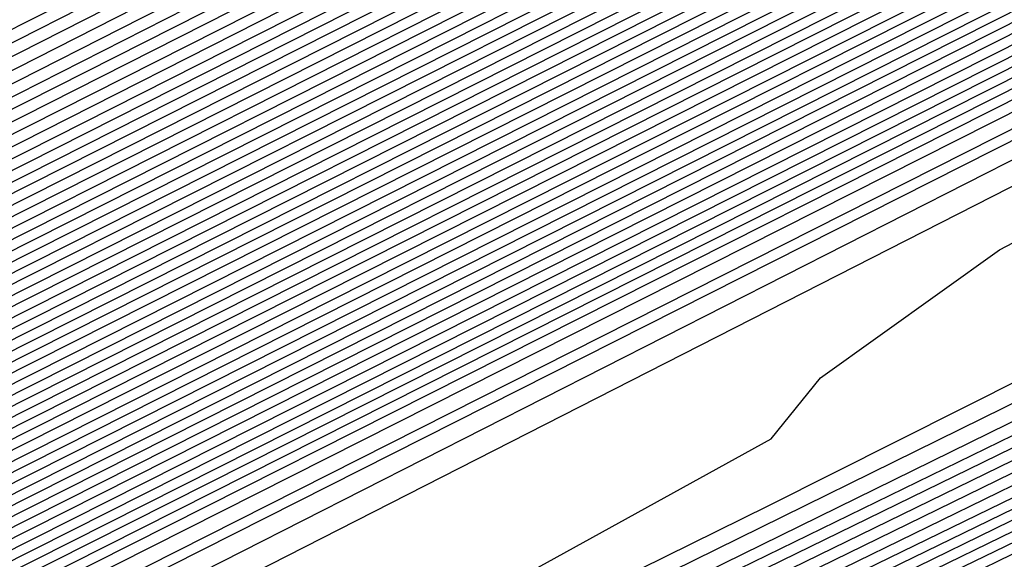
# Model space of a CAD drawing. Extents: x 3249832 to 3255657, y 13789405 to 13793316.
# Tile 476 of 656: x 3254732.305 to 3254733.742, y 13790596.517 to 13790597.305. Entities that reach past the tile are written whole.
import ezdxf

# ---------------------------------------------------------------- set-up
doc = ezdxf.new("R2010")
doc.units = 0
doc.header["$LTSCALE"] = 100
doc.header["$MEASUREMENT"] = 0
for name, color, linetype in [('GRATIO_CON', 10, 'CONTINUOUS'), ('GRATIO_ICON', 7, 'CONTINUOUS'), ('TARGETS_EAST', 7, 'CONTINUOUS')]:
    doc.layers.add(name, color=color, linetype=linetype)

# ---------------------------------------------------------------- blocks, each defined once
blk = doc.blocks.new('Gratio_032316_contours')
at = {"layer": 'GRATIO_CON', "color": 1, "linetype": 'Continuous', "flags": 128}
for points in [[(3254653.0492, 13790557.1319), (3254668.7606, 13790564.7552), (3254687.2116, 13790573.774), (3254702.8843, 13790581.4577), (3254711.6412, 13790585.7564), (3254714.8676, 13790587.3433), (3254715.3293, 13790587.5721), (3254715.7426, 13790587.7716), (3254718.6254, 13790589.1697), (3254726.4458, 13790592.9695), (3254740.435, 13790599.7753), (3254756.8752, 13790607.7971), (3254770.8115, 13790614.6465), (3254778.5294, 13790618.5309)], [(3254646.2517, 13790553.9528), (3254654.8675, 13790558.0363), (3254670.1186, 13790565.4362), (3254688.0291, 13790574.1908), (3254703.2426, 13790581.6494), (3254711.743, 13790585.8222), (3254714.8749, 13790587.3627), (3254715.3231, 13790587.5848), (3254715.7151, 13790587.774), (3254718.4486, 13790589.0998), (3254725.8643, 13790592.703), (3254739.1294, 13790599.1565), (3254754.7186, 13790606.7631), (3254767.9336, 13790613.258), (3254775.252, 13790616.9413)], [(3254648.3232, 13790554.9771), (3254656.6859, 13790558.9407), (3254671.4766, 13790566.1173), (3254688.8465, 13790574.6076), (3254703.6008, 13790581.8411), (3254711.8447, 13790585.888), (3254714.8821, 13790587.382), (3254715.3169, 13790587.5976), (3254715.6875, 13790587.7765), (3254718.2718, 13790589.03), (3254725.2827, 13790592.4364), (3254737.8237, 13790598.5377), (3254752.562, 13790605.7291), (3254765.0557, 13790611.8694), (3254771.9746, 13790615.3518)], [(3254652.466, 13790557.0257), (3254660.3226, 13790560.7496), (3254674.1927, 13790567.4794), (3254690.4813, 13790575.4413), (3254704.3173, 13790582.2246), (3254712.0482, 13790586.0196), (3254714.8967, 13790587.4207), (3254715.3044, 13790587.623), (3254715.6323, 13790587.7815), (3254717.9183, 13790588.8903), (3254724.1196, 13790591.9033), (3254735.2124, 13790597.3001), (3254748.2489, 13790603.6611), (3254759.2998, 13790609.0924), (3254765.4198, 13790612.1726), (3254767.5973, 13790613.3706), (3254767.8046, 13790613.628), (3254767.8447, 13790613.807), (3254768.8446, 13790614.4523), (3254771.7623, 13790616.0293)], [(3254651.241, 13790556.5836), (3254654.5375, 13790558.0501), (3254662.141, 13790561.654), (3254675.5507, 13790568.1605), (3254691.2988, 13790575.8581), (3254704.6756, 13790582.4163), (3254712.1499, 13790586.0854), (3254714.904, 13790587.4401), (3254715.2982, 13790587.6357), (3254715.6047, 13790587.7839), (3254717.7415, 13790588.8204), (3254723.538, 13790591.6368), (3254733.9068, 13790596.6813), (3254746.0923, 13790602.627), (3254756.4219, 13790607.7038), (3254762.1424, 13790610.583), (3254764.1778, 13790611.7028), (3254764.3715, 13790611.9434), (3254764.4337, 13790612.1232), (3254765.5415, 13790612.8137), (3254768.7386, 13790614.5249), (3254774.566, 13790617.5186)], [(3254651.548, 13790556.8702), (3254653.3699, 13790557.6315), (3254656.6089, 13790559.0744), (3254663.9594, 13790562.5584), (3254676.9087, 13790568.8416), (3254692.1162, 13790576.2749), (3254705.0338, 13790582.608), (3254712.2517, 13790586.1512), (3254714.9112, 13790587.4594), (3254715.292, 13790587.6484), (3254715.5771, 13790587.7864), (3254717.5647, 13790588.7505), (3254722.9564, 13790591.3703), (3254732.6011, 13790596.0625), (3254743.9357, 13790601.593), (3254753.544, 13790606.3153), (3254758.865, 13790608.9934), (3254760.7582, 13790610.035), (3254760.9385, 13790610.2589), (3254761.0228, 13790610.4394), (3254762.2384, 13790611.1751), (3254765.7149, 13790613.0205), (3254772.0375, 13790616.2604)], [(3254678.2668, 13790569.5227), (3254692.9336, 13790576.6918), (3254705.3921, 13790582.7997), (3254712.3534, 13790586.217), (3254714.9185, 13790587.4788), (3254715.2858, 13790587.6612), (3254715.5496, 13790587.7889), (3254717.3879, 13790588.6807), (3254722.3749, 13790591.1037), (3254731.2955, 13790595.4436), (3254741.7791, 13790600.559), (3254750.666, 13790604.9267), (3254755.5876, 13790607.4038), (3254757.3387, 13790608.3672), (3254757.5054, 13790608.5743), (3254757.6118, 13790608.7556), (3254758.9353, 13790609.5366), (3254762.6912, 13790611.5161), (3254769.509, 13790615.0021), (3254777.6739, 13790619.1394)], [(3254680.9828, 13790570.8848), (3254694.5684, 13790577.5253), (3254706.1082, 13790583.1826), (3254712.556, 13790586.3474), (3254714.9315, 13790587.5159), (3254715.271, 13790587.6858), (3254715.2714, 13790587.6881), (3254715.2722, 13790587.6892), (3254715.2732, 13790587.689), (3254715.4944, 13790587.7945), (3254717.0344, 13790588.541), (3254721.2117, 13790590.5707), (3254728.6842, 13790594.206), (3254737.4659, 13790598.491), (3254744.9102, 13790602.1497), (3254749.0328, 13790604.2246), (3254750.4996, 13790605.0316), (3254750.6393, 13790605.2051), (3254750.7899, 13790605.388), (3254752.329, 13790606.2594), (3254756.6438, 13790608.5072), (3254764.4521, 13790612.4857), (3254773.7947, 13790617.2146)], [(3254682.3408, 13790571.5658), (3254695.3858, 13790577.9421), (3254706.4664, 13790583.3743), (3254712.6576, 13790586.4132), (3254714.9386, 13790587.5352), (3254715.2646, 13790587.6983), (3254715.2651, 13790587.7006), (3254715.2659, 13790587.7017), (3254715.267, 13790587.7016), (3254715.4668, 13790587.797), (3254716.8576, 13790588.4711), (3254720.6302, 13790590.3041), (3254727.3786, 13790593.5872), (3254735.3094, 13790597.457), (3254742.0323, 13790600.7611), (3254745.7554, 13790602.635), (3254747.0801, 13790603.3639), (3254747.2062, 13790603.5205), (3254747.379, 13790603.7042), (3254749.0259, 13790604.6209), (3254753.6201, 13790607.0028), (3254761.9237, 13790611.2275), (3254771.8551, 13790616.2521)], [(3254683.6989, 13790572.2469), (3254696.2032, 13790578.3589), (3254706.8246, 13790583.566), (3254712.7593, 13790586.4789), (3254714.9457, 13790587.5545), (3254715.2583, 13790587.7108), (3254715.2588, 13790587.7131), (3254715.2597, 13790587.7142), (3254715.2608, 13790587.7142), (3254715.4392, 13790587.7994), (3254716.6808, 13790588.4013), (3254720.0486, 13790590.0376), (3254726.0729, 13790592.9684), (3254733.1528, 13790596.423), (3254739.1543, 13790599.3726), (3254742.478, 13790601.0454), (3254743.6606, 13790601.6961), (3254743.7731, 13790601.8359), (3254743.968, 13790602.0204), (3254745.7228, 13790602.9823), (3254750.5964, 13790605.4984), (3254759.3952, 13790609.9692), (3254769.9155, 13790615.2897), (3254779.2011, 13790619.9784)], [(3254685.0569, 13790572.928), (3254697.0206, 13790578.7757), (3254707.1829, 13790583.7577), (3254712.8609, 13790586.5447), (3254714.9528, 13790587.5738), (3254715.2519, 13790587.7234), (3254715.2526, 13790587.7256), (3254715.2535, 13790587.7267), (3254715.2546, 13790587.7269), (3254715.4116, 13790587.8019), (3254716.504, 13790588.3314), (3254719.4671, 13790589.7711), (3254724.7673, 13790592.3496), (3254730.9962, 13790595.389), (3254736.2764, 13790597.9841), (3254739.2006, 13790599.4558), (3254740.241, 13790600.0283), (3254740.3401, 13790600.1513), (3254740.5571, 13790600.3366), (3254742.4197, 13790601.3437), (3254747.5727, 13790603.994), (3254756.8668, 13790608.711), (3254767.9759, 13790614.3273), (3254777.7802, 13790619.2776)], [(3254687.7729, 13790574.2901), (3254698.6554, 13790579.6094), (3254707.8993, 13790584.1411), (3254713.0642, 13790586.6762), (3254714.9671, 13790587.6123), (3254715.2393, 13790587.7484), (3254715.24, 13790587.7505), (3254715.241, 13790587.7518), (3254715.2422, 13790587.7521), (3254715.3565, 13790587.8068), (3254716.1504, 13790588.1917), (3254718.3039, 13790589.238), (3254722.156, 13790591.112), (3254726.683, 13790593.3209), (3254730.5206, 13790595.207), (3254732.6458, 13790596.2766), (3254733.4019, 13790596.6927), (3254733.4739, 13790596.7821), (3254733.7351, 13790596.969), (3254735.8135, 13790598.0666), (3254741.5253, 13790600.9852), (3254751.8099, 13790606.1945), (3254764.0967, 13790612.4024), (3254774.9383, 13790617.8759)], [(3254689.131, 13790574.9712), (3254699.4729, 13790580.0262), (3254708.2575, 13790584.3328), (3254713.1658, 13790586.742), (3254714.9742, 13790587.6316), (3254715.2329, 13790587.761), (3254715.2337, 13790587.763), (3254715.2348, 13790587.7643), (3254715.2359, 13790587.7648), (3254715.3289, 13790587.8092), (3254715.9737, 13790588.1218), (3254717.7224, 13790588.9714), (3254720.8504, 13790590.4932), (3254724.5264, 13790592.2869), (3254727.6426, 13790593.8185), (3254729.3684, 13790594.687), (3254729.9824, 13790595.0249), (3254730.0409, 13790595.0975), (3254730.3242, 13790595.2852), (3254732.5104, 13790596.428), (3254738.5016, 13790599.4807), (3254749.2814, 13790604.9363), (3254762.1571, 13790611.44), (3254773.5174, 13790617.1751)], [(3254690.489, 13790575.6522), (3254700.2903, 13790580.443), (3254708.6157, 13790584.5245), (3254713.2674, 13790586.8077), (3254714.9813, 13790587.6509), (3254715.2266, 13790587.7735), (3254715.2275, 13790587.7755), (3254715.2286, 13790587.7768), (3254715.2297, 13790587.7774), (3254715.3013, 13790587.8117), (3254715.7969, 13790588.0519), (3254717.1408, 13790588.7049), (3254719.5447, 13790589.8744), (3254722.3699, 13790591.2529), (3254724.7647, 13790592.4299), (3254726.091, 13790593.0974), (3254726.5629, 13790593.3571), (3254726.6078, 13790593.4129), (3254726.9132, 13790593.6014), (3254729.2072, 13790594.7894), (3254735.4779, 13790597.9763), (3254746.753, 13790603.6781), (3254760.2175, 13790610.4776), (3254772.0965, 13790616.4743)], [(3254691.847, 13790576.3333), (3254701.1077, 13790580.8598), (3254708.9739, 13790584.7162), (3254713.3691, 13790586.8735), (3254714.9885, 13790587.6701), (3254715.2202, 13790587.7861), (3254715.2212, 13790587.788), (3254715.2224, 13790587.7893), (3254715.2235, 13790587.79), (3254715.2737, 13790587.8141), (3254715.6201, 13790587.9821), (3254716.5592, 13790588.4384), (3254718.2391, 13790589.2556), (3254720.2133, 13790590.2189), (3254721.8868, 13790591.0414), (3254722.8136, 13790591.5079), (3254723.1433, 13790591.6893), (3254723.1747, 13790591.7283), (3254723.5023, 13790591.9176), (3254725.9041, 13790593.1509), (3254732.4543, 13790596.4719), (3254744.2245, 13790602.4199), (3254758.2779, 13790609.5152)], [(3254687.5981, 13790574.316), (3254694.5631, 13790577.6954), (3254702.7425, 13790581.6935), (3254709.6903, 13790585.0996), (3254713.5723, 13790587.005), (3254715.0027, 13790587.7087), (3254715.2076, 13790587.8111), (3254715.2155, 13790587.8162), (3254715.2646, 13790587.8408), (3254715.3952, 13790587.9046), (3254715.6275, 13790588.0179), (3254715.8997, 13790588.1512), (3254716.1297, 13790588.2654), (3254716.6303, 13790588.5199), (3254719.2939, 13790589.8681), (3254726.4082, 13790593.462), (3254739.168, 13790599.9031), (3254754.3988, 13790607.5903), (3254767.8337, 13790614.3719), (3254776.2164, 13790618.6078)], [(3254651.0069, 13790556.9616), (3254655.5123, 13790559.1072), (3254661.3217, 13790561.894), (3254668.1197, 13790565.1602), (3254674.8023, 13790568.3631), (3254680.0684, 13790570.8643), (3254683.1747, 13790572.3015), (3254685.6089, 13790573.4148), (3254689.4165, 13790575.2204), (3254695.9211, 13790578.3765), (3254703.5599, 13790582.1103), (3254710.0485, 13790585.2913), (3254713.674, 13790587.0708), (3254715.0098, 13790587.728), (3254715.2012, 13790587.8237), (3254715.5767, 13790588.0145), (3254718.1988, 13790589.3384), (3254725.3135, 13790592.9288), (3254738.0825, 13790599.3724), (3254753.3307, 13790607.0675), (3254766.7985, 13790613.8657), (3254775.2332, 13790618.1281)], [(3254651.9652, 13790557.4392), (3254656.6382, 13790559.6653), (3254662.6638, 13790562.5558), (3254669.7147, 13790565.9438), (3254676.6453, 13790569.2668), (3254682.1055, 13790571.8639), (3254685.3036, 13790573.3493), (3254687.6804, 13790574.4392), (3254691.2349, 13790576.1249), (3254697.2791, 13790579.0576), (3254704.3773, 13790582.5271), (3254710.4067, 13790585.483), (3254713.7756, 13790587.1366), (3254715.0169, 13790587.7472), (3254715.1948, 13790587.8363), (3254715.5637, 13790588.0238), (3254718.1399, 13790589.3246), (3254725.1298, 13790592.8522), (3254737.6771, 13790599.1838), (3254752.6727, 13790606.7516), (3254765.9448, 13790613.4511), (3254774.3039, 13790617.6754)], [(3254652.9236, 13790557.9168), (3254657.7641, 13790560.2233), (3254664.0059, 13790563.2177), (3254671.3097, 13790566.7274), (3254678.4883, 13790570.1706), (3254684.1427, 13790572.8635), (3254687.4325, 13790574.3972), (3254689.7518, 13790575.4635), (3254693.0532, 13790577.0293), (3254698.6371, 13790579.7386), (3254705.1948, 13790582.9439), (3254710.7649, 13790585.6747), (3254713.8772, 13790587.2023), (3254715.024, 13790587.7665), (3254715.1884, 13790587.8489), (3254715.5508, 13790588.0331), (3254718.0809, 13790589.3107), (3254724.9462, 13790592.7755), (3254737.2717, 13790598.9953), (3254752.0148, 13790606.4357), (3254765.0911, 13790613.0365), (3254773.3746, 13790617.2228)], [(3254651.3, 13790557.2133), (3254654.8403, 13790558.872), (3254660.0158, 13790561.3394), (3254666.6901, 13790564.5414), (3254674.4997, 13790568.2945), (3254682.1743, 13790571.9781), (3254688.2171, 13790574.8626), (3254691.6904, 13790576.4929), (3254693.8947, 13790577.5121), (3254696.69, 13790578.8381), (3254701.3532, 13790581.1008), (3254706.8296, 13790583.7776), (3254711.4814, 13790586.0581), (3254714.0805, 13790587.3339), (3254715.0382, 13790587.8051), (3254715.1756, 13790587.8741), (3254715.5248, 13790588.0517), (3254717.9631, 13790589.2831), (3254724.5788, 13790592.6221), (3254736.4608, 13790598.6182), (3254750.699, 13790605.8039), (3254763.3837, 13790612.2073), (3254771.5159, 13790616.3175)], [(3254652.1439, 13790557.6356), (3254655.7986, 13790559.3495), (3254661.1417, 13790561.8975), (3254668.0321, 13790565.2032), (3254676.0946, 13790569.078), (3254684.0173, 13790572.8819), (3254690.2542, 13790575.8622), (3254693.8193, 13790577.5407), (3254695.9661, 13790578.5364), (3254698.5083, 13790579.7426), (3254702.7112, 13790581.7819), (3254707.647, 13790584.1944), (3254711.8396, 13790586.2498), (3254714.1821, 13790587.3996), (3254715.0454, 13790587.8244), (3254715.1692, 13790587.8867), (3254715.5119, 13790588.061), (3254717.9042, 13790589.2693), (3254724.3952, 13790592.5454), (3254736.0554, 13790598.4297), (3254750.0411, 13790605.488), (3254762.53, 13790611.7927), (3254770.5866, 13790615.8649), (3254774.8217, 13790618.021)], [(3254692.2914, 13790576.8618), (3254695.9482, 13790578.5886), (3254698.0375, 13790579.5607), (3254700.3267, 13790580.647), (3254704.0693, 13790582.4629), (3254708.4644, 13790584.6112), (3254712.1978, 13790586.4415), (3254714.2838, 13790587.4654), (3254715.0525, 13790587.8436), (3254715.1628, 13790587.899), (3254715.1638, 13790587.9005), (3254715.1651, 13790587.902), (3254715.1662, 13790587.9033), (3254715.5018, 13790588.0733), (3254717.8471, 13790589.2573), (3254724.2124, 13790592.4695), (3254735.6502, 13790598.2414), (3254749.3832, 13790605.1722), (3254761.6763, 13790611.3781), (3254769.6572, 13790615.4123), (3254773.9041, 13790617.5743)], [(3254687.7034, 13790574.6894), (3254694.3286, 13790577.8614), (3254698.0771, 13790579.6365), (3254700.109, 13790580.5851), (3254702.1451, 13790581.5514), (3254705.4273, 13790583.144), (3254709.2818, 13790585.0281), (3254712.556, 13790586.6332), (3254714.3854, 13790587.5311), (3254715.0596, 13790587.8629), (3254715.1564, 13790587.9115), (3254715.1574, 13790587.913), (3254715.1587, 13790587.9145), (3254715.1597, 13790587.9158), (3254715.4888, 13790588.0826), (3254717.7882, 13790589.2435), (3254724.0287, 13790592.3929), (3254735.2448, 13790598.0529), (3254748.7253, 13790604.8563), (3254760.8226, 13790610.9635), (3254768.7279, 13790614.9597), (3254772.9866, 13790617.1276)], [(3254691.3894, 13790576.4969), (3254698.4029, 13790579.8606), (3254702.3349, 13790581.7322), (3254704.2518, 13790582.6337), (3254705.7818, 13790583.3603), (3254708.1433, 13790584.5061), (3254710.9167, 13790585.8617), (3254713.2724, 13790587.0166), (3254714.5887, 13790587.6627), (3254715.0738, 13790587.9014), (3254715.1436, 13790587.9366), (3254715.1446, 13790587.938), (3254715.1458, 13790587.9395), (3254715.1469, 13790587.941), (3254715.4628, 13790588.1013), (3254717.6703, 13790589.2159), (3254723.6614, 13790592.2395), (3254734.4339, 13790597.6758), (3254747.4094, 13790604.2245), (3254759.1152, 13790610.1344), (3254766.8692, 13790614.0544), (3254771.1515, 13790616.2343)], [(3254684.0695, 13790572.9958), (3254693.2324, 13790577.4007), (3254700.4401, 13790580.8601), (3254704.4638, 13790582.78), (3254706.3233, 13790583.658), (3254707.6001, 13790584.2647), (3254709.5014, 13790585.1872), (3254711.7343, 13790586.2788), (3254713.6314, 13790587.2092), (3254714.6921, 13790587.7304), (3254715.0837, 13790587.9238), (3254715.1405, 13790587.9531), (3254715.4499, 13790588.1105), (3254717.6114, 13790589.2021), (3254723.4777, 13790592.1629), (3254734.0285, 13790597.4873), (3254746.7515, 13790603.9086), (3254758.2615, 13790609.7198), (3254765.9399, 13790613.6018), (3254770.2339, 13790615.7876), (3254772.3576, 13790616.8983)], [(3254685.6645, 13790573.7793), (3254695.0754, 13790578.3044), (3254702.4773, 13790581.8597), (3254706.5928, 13790583.8279), (3254708.3947, 13790584.6823), (3254709.4185, 13790585.1691), (3254710.8594, 13790585.8683), (3254712.5517, 13790586.6956), (3254713.9896, 13790587.4009), (3254714.7937, 13790587.7962), (3254715.0908, 13790587.9432), (3254715.1341, 13790587.9658), (3254715.4369, 13790588.1198), (3254717.5524, 13790589.1883), (3254723.294, 13790592.0862), (3254733.6231, 13790597.2988), (3254746.0936, 13790603.5927), (3254757.4078, 13790609.3052), (3254765.0105, 13790613.1491), (3254769.3164, 13790615.3409), (3254771.4825, 13790616.4728)], [(3254687.2595, 13790574.5629), (3254696.9184, 13790579.2082), (3254704.5144, 13790582.8593), (3254708.7217, 13790584.8757), (3254710.4661, 13790585.7067), (3254711.2369, 13790586.0736), (3254712.2174, 13790586.5494), (3254713.3691, 13790587.1124), (3254714.3478, 13790587.5926), (3254714.8953, 13790587.862), (3254715.0978, 13790587.9625), (3254715.1276, 13790587.9785), (3254715.4239, 13790588.1292), (3254717.4935, 13790589.1745), (3254723.1104, 13790592.0095), (3254733.2176, 13790597.1102), (3254745.4357, 13790603.2768), (3254756.5541, 13790608.8906), (3254764.0812, 13790612.6965), (3254768.3988, 13790614.8943), (3254770.6075, 13790616.0472), (3254771.7108, 13790616.6657)], [(3254690.4495, 13790576.13), (3254700.6044, 13790581.0157), (3254708.5888, 13790584.8585), (3254712.9795, 13790586.9715), (3254714.609, 13790587.7553), (3254714.8736, 13790587.8824), (3254714.9335, 13790587.9115), (3254715.004, 13790587.9462), (3254715.0642, 13790587.9761), (3254715.0986, 13790587.9937), (3254715.112, 13790588.0013), (3254715.1148, 13790588.0038), (3254715.3979, 13790588.1479), (3254717.3756, 13790589.147), (3254722.743, 13790591.8562), (3254732.4068, 13790596.7332), (3254744.1198, 13790602.645), (3254754.8468, 13790608.0614), (3254762.2225, 13790611.7913), (3254766.5637, 13790614.0009), (3254768.8573, 13790615.1961), (3254770.0169, 13790615.8415), (3254770.6619, 13790616.237), (3254771.3382, 13790616.6417)], [(3254691.3246, 13790576.5671), (3254701.2561, 13790581.3455), (3254709.0349, 13790585.09), (3254713.3077, 13790587.1475), (3254714.8826, 13790587.9066), (3254715.1084, 13790588.0164), (3254715.3849, 13790588.1572), (3254717.3167, 13790589.1332), (3254722.5594, 13790591.7795), (3254732.0013, 13790596.5446), (3254743.4619, 13790602.3291), (3254753.9931, 13790607.6468), (3254761.2932, 13790611.3386), (3254765.6461, 13790613.5543), (3254767.9823, 13790614.7706), (3254769.17, 13790615.4294), (3254769.8305, 13790615.8319), (3254770.5233, 13790616.2441), (3254771.6468, 13790616.8582)], [(3254692.0922, 13790576.9523), (3254701.7295, 13790581.5891), (3254709.2424, 13790585.2057), (3254713.3647, 13790587.1907), (3254714.8842, 13790587.9231), (3254715.102, 13790588.0291), (3254715.3719, 13790588.1666), (3254717.2577, 13790589.1194), (3254722.3757, 13790591.7029), (3254731.5959, 13790596.3561), (3254742.804, 13790602.0133), (3254753.1394, 13790607.2322), (3254760.3638, 13790610.886), (3254764.7286, 13790613.1076), (3254767.1072, 13790614.345), (3254768.3231, 13790615.0173), (3254768.9992, 13790615.4268), (3254769.7083, 13790615.8466), (3254770.8588, 13790616.474), (3254772.2008, 13790617.2017)], [(3254683.086, 13790572.6396), (3254692.8597, 13790577.3375), (3254702.2029, 13790581.8327), (3254709.4499, 13790585.3213), (3254713.4218, 13790587.234), (3254714.8858, 13790587.9396), (3254715.0956, 13790588.0417), (3254715.359, 13790588.1759), (3254717.1988, 13790589.1056), (3254722.192, 13790591.6262), (3254731.1905, 13790596.1676), (3254742.1461, 13790601.6974), (3254752.2857, 13790606.8176), (3254759.4345, 13790610.4334), (3254763.811, 13790612.6609), (3254766.2321, 13790613.9195), (3254767.4761, 13790614.6052), (3254768.1678, 13790615.0216), (3254768.8934, 13790615.4491), (3254770.0708, 13790616.0899), (3254771.4446, 13790616.8335)], [(3254685.0376, 13790573.6106), (3254694.3948, 13790578.1075), (3254703.1496, 13790582.3192), (3254709.8648, 13790585.5517), (3254713.5359, 13790587.3196), (3254714.8889, 13790587.9721), (3254715.0828, 13790588.0668), (3254715.333, 13790588.1946), (3254717.0809, 13790589.0781), (3254721.8247, 13790591.4729), (3254730.3796, 13790595.7905), (3254740.8302, 13790601.0656), (3254750.5783, 13790605.9885), (3254757.5758, 13790609.5281), (3254761.9759, 13790611.7676), (3254764.482, 13790613.0684), (3254765.7823, 13790613.781), (3254766.5051, 13790614.2114), (3254767.2635, 13790614.6541), (3254768.4947, 13790615.3216), (3254769.9322, 13790616.0971), (3254771.1334, 13790616.7816)], [(3254686.0134, 13790574.0961), (3254695.1623, 13790578.4926), (3254703.623, 13790582.5627), (3254710.0723, 13790585.6672), (3254713.5929, 13790587.3627), (3254714.8905, 13790587.9885), (3254715.0765, 13790588.0794), (3254715.32, 13790588.2039), (3254717.022, 13790589.0643), (3254721.641, 13790591.3962), (3254729.9742, 13790595.602), (3254740.1723, 13790600.7497), (3254749.7246, 13790605.5739), (3254756.6465, 13790609.0755), (3254761.0584, 13790611.3209), (3254763.6069, 13790612.6429), (3254764.9354, 13790613.3689), (3254765.6738, 13790613.8062), (3254766.4486, 13790614.2565), (3254767.7067, 13790614.9375), (3254769.176, 13790615.729), (3254770.4045, 13790616.4267), (3254771.0551, 13790616.8757), (3254771.2495, 13790617.1191)], [(3254686.9892, 13790574.5817), (3254695.9299, 13790578.8778), (3254704.0964, 13790582.8062), (3254710.2798, 13790585.7827), (3254713.65, 13790587.4058), (3254714.8921, 13790588.0049), (3254715.0701, 13790588.092), (3254715.307, 13790588.2133), (3254716.963, 13790589.0505), (3254721.4573, 13790591.3195), (3254729.5688, 13790595.4135), (3254739.5144, 13790600.4338), (3254748.8709, 13790605.1593)], [(3254687.965, 13790575.0672), (3254696.6974, 13790579.2629), (3254704.5698, 13790583.0496), (3254710.4873, 13790585.8981), (3254713.707, 13790587.4489), (3254714.8937, 13790588.0213), (3254715.0637, 13790588.1046), (3254715.2941, 13790588.2226), (3254716.9041, 13790589.0367), (3254721.2737, 13790591.2429), (3254729.1633, 13790595.2249), (3254738.8565, 13790600.1179), (3254748.0172, 13790604.7447)], [(3254689.9166, 13790576.0383), (3254698.2325, 13790580.0332), (3254705.5166, 13790583.5369), (3254710.9023, 13790586.1303), (3254714.0382, 13790587.647), (3254716.632, 13790588.9334), (3254720.906, 13790591.0888), (3254728.3524, 13790594.8476), (3254737.5406, 13790599.4861), (3254746.3098, 13790603.9155)], [(3254690.8924, 13790576.5238), (3254699.0001, 13790580.4183), (3254705.9899, 13790583.7804), (3254711.1098, 13790586.2458), (3254714.0887, 13790587.6869), (3254716.581, 13790588.9235), (3254720.7224, 13790591.0121), (3254727.947, 13790594.6591), (3254736.8827, 13790599.1702), (3254745.4561, 13790603.5009)], [(3254691.8683, 13790577.0094), (3254699.7676, 13790580.8035), (3254706.4633, 13790584.0239), (3254711.3173, 13790586.3613), (3254714.1392, 13790587.7268), (3254716.5301, 13790588.9136), (3254720.5388, 13790590.9355), (3254727.5416, 13790594.4706), (3254736.2248, 13790598.8543), (3254744.6024, 13790603.0863), (3254751.0704, 13790606.3597)], [(3254684.5147, 13790573.5023), (3254692.8441, 13790577.4949), (3254700.5352, 13790581.1886), (3254706.9367, 13790584.2674), (3254711.5248, 13790586.4768), (3254714.1897, 13790587.7666), (3254716.4792, 13790588.9036), (3254720.3552, 13790590.8588), (3254727.1361, 13790594.2821), (3254735.5669, 13790598.5384), (3254743.7487, 13790602.6718), (3254750.1411, 13790605.9071)], [(3254686.5494, 13790574.5139), (3254694.7957, 13790578.466), (3254702.0703, 13790581.9589), (3254707.8835, 13790584.7544), (3254711.9397, 13790586.7079), (3254714.2907, 13790587.8464), (3254716.3774, 13790588.8837), (3254719.9879, 13790590.7055), (3254726.3253, 13790593.905), (3254734.251, 13790597.9066), (3254742.0413, 13790601.8426), (3254748.2824, 13790605.0018)], [(3254687.5668, 13790575.0197), (3254695.7715, 13790578.9516), (3254702.8378, 13790582.344), (3254708.3569, 13790584.9979), (3254712.1472, 13790586.8234), (3254714.3412, 13790587.8862), (3254716.3265, 13790588.8738), (3254719.8043, 13790590.6289), (3254725.9199, 13790593.7165), (3254733.5931, 13790597.5908), (3254741.1877, 13790601.428), (3254747.3531, 13790604.5492)], [(3254688.5842, 13790575.5255), (3254696.7473, 13790579.4371), (3254703.6054, 13790582.7292), (3254708.8303, 13790585.2414), (3254712.3547, 13790586.9389), (3254714.3917, 13790587.9261), (3254716.2755, 13790588.8639), (3254719.6207, 13790590.5522), (3254725.5145, 13790593.528), (3254732.9352, 13790597.2749), (3254740.334, 13790601.0134), (3254746.4237, 13790604.0966)], [(3254689.6015, 13790576.0313), (3254697.7231, 13790579.9226), (3254704.3729, 13790583.1143), (3254709.3036, 13790585.4849), (3254712.5622, 13790587.0544), (3254714.4422, 13790587.966), (3254716.2246, 13790588.8539), (3254719.4371, 13790590.4756), (3254725.1091, 13790593.3394), (3254732.2773, 13790596.959), (3254739.4803, 13790600.5988), (3254745.4944, 13790603.644)], [(3254691.6363, 13790577.0429), (3254699.6748, 13790580.8937), (3254705.908, 13790583.8846), (3254710.2504, 13790585.9718), (3254712.9771, 13790587.2855), (3254714.5432, 13790588.0457), (3254716.1228, 13790588.834), (3254719.0698, 13790590.3223), (3254724.2982, 13790592.9624), (3254730.9614, 13790596.3272), (3254737.7729, 13790599.7696), (3254743.6357, 13790602.7387), (3254748.2126, 13790605.0675)], [(3254692.6536, 13790577.5487), (3254700.6506, 13790581.3793), (3254706.6756, 13790584.2697), (3254710.7238, 13790586.2153), (3254713.1846, 13790587.401), (3254714.5937, 13790588.0856), (3254716.0719, 13790588.8241), (3254718.8862, 13790590.2456), (3254723.8928, 13790592.7739), (3254730.3035, 13790596.0113), (3254736.9192, 13790599.355), (3254742.7064, 13790602.2861), (3254747.295, 13790604.6208)], [(3254685.2107, 13790574.0117), (3254693.671, 13790578.0546), (3254701.6264, 13790581.8648), (3254707.4431, 13790584.6548), (3254711.1972, 13790586.4588), (3254713.3921, 13790587.5165), (3254714.6442, 13790588.1255), (3254716.0209, 13790588.8142), (3254718.7026, 13790590.169), (3254723.4874, 13790592.5853), (3254729.6456, 13790595.6954), (3254736.0655, 13790598.9404), (3254741.777, 13790601.8334), (3254746.3775, 13790604.1742)], [(3254686.1555, 13790574.4828), (3254694.6884, 13790578.5604), (3254702.6022, 13790582.3504), (3254708.2106, 13790585.04), (3254711.6706, 13790586.7023), (3254713.5996, 13790587.6321), (3254714.6947, 13790588.1653), (3254715.97, 13790588.8042), (3254718.519, 13790590.0923), (3254723.082, 13790592.3968), (3254728.9877, 13790595.3795), (3254735.2118, 13790598.5259), (3254740.8477, 13790601.3808), (3254745.4599, 13790603.7275)], [(3254688.0451, 13790575.4249), (3254696.7231, 13790579.572), (3254704.5538, 13790583.3214), (3254709.7457, 13790585.8102), (3254712.6173, 13790587.189), (3254714.0145, 13790587.8622), (3254714.6772, 13790588.1834), (3254714.921, 13790588.3035), (3254714.9555, 13790588.3228), (3254715.0737, 13790588.3847), (3254715.9023, 13790588.8045), (3254718.1514, 13790589.9405), (3254722.271, 13790592.0202), (3254727.6719, 13790594.7478), (3254733.5044, 13790597.6967), (3254738.989, 13790600.4756), (3254743.6248, 13790602.8341), (3254746.9805, 13790604.5574)], [(3254688.9898, 13790575.8959), (3254697.7405, 13790580.0778), (3254705.5297, 13790583.8072), (3254710.5133, 13790586.1957), (3254713.0907, 13790587.4331), (3254714.222, 13790587.9784), (3254714.7343, 13790588.2272), (3254714.9226, 13790588.3206), (3254714.9492, 13790588.336), (3254715.0608, 13790588.3945), (3254715.8434, 13790588.791), (3254717.9677, 13790589.864), (3254721.8656, 13790591.8317), (3254727.0139, 13790594.4319), (3254732.6507, 13790597.2821), (3254738.0597, 13790600.0229), (3254742.7072, 13790602.3875), (3254746.1055, 13790604.1319)], [(3254689.9346, 13790576.367), (3254698.7579, 13790580.5836), (3254706.5055, 13790584.2927), (3254711.2809, 13790586.5807), (3254713.5641, 13790587.6764), (3254714.4295, 13790588.0938), (3254714.7913, 13790588.2703), (3254714.9242, 13790588.3372), (3254714.9428, 13790588.3489), (3254715.0479, 13790588.4041), (3254715.7845, 13790588.7774), (3254717.7841, 13790589.7874), (3254721.4602, 13790591.6432), (3254726.356, 13790594.116), (3254731.797, 13790596.8675), (3254737.1303, 13790599.5703), (3254741.7897, 13790601.9408), (3254745.2304, 13790603.7063)], [(3254690.8794, 13790576.838), (3254699.7752, 13790581.0894), (3254707.4813, 13790584.7781), (3254712.0484, 13790586.9658), (3254714.0375, 13790587.9198), (3254714.637, 13790588.2092), (3254714.8484, 13790588.3135), (3254714.9258, 13790588.3538), (3254714.9365, 13790588.3618), (3254715.0349, 13790588.4138), (3254715.7256, 13790588.7638), (3254717.6004, 13790589.7108), (3254721.0548, 13790591.4547), (3254725.6981, 13790593.8001), (3254730.9433, 13790596.4529), (3254736.201, 13790599.1177), (3254740.8721, 13790601.4941), (3254744.3553, 13790603.2808), (3254746.3031, 13790604.3029)], [(3254692.4887, 13790577.6457), (3254701.3754, 13790581.893), (3254708.9279, 13790585.5089), (3254713.1479, 13790587.5316), (3254714.7022, 13790588.2788), (3254714.9237, 13790588.3879), (3254715.009, 13790588.4331), (3254715.6077, 13790588.7367), (3254717.2331, 13790589.5577), (3254720.2439, 13790591.0777), (3254724.3823, 13790593.1684), (3254729.2359, 13790595.6237), (3254734.3423, 13790598.2124), (3254739.037, 13790600.6008), (3254742.6052, 13790602.4297), (3254744.6092, 13790603.4787), (3254745.7211, 13790604.0829)], [(3254685.5623, 13790574.3682), (3254692.9579, 13790577.8894), (3254701.6558, 13790582.0461), (3254709.0481, 13790585.5838), (3254713.1792, 13790587.561), (3254714.7014, 13790588.2896), (3254714.9188, 13790588.3948), (3254714.9975, 13790588.4372), (3254715.5498, 13790588.7195), (3254717.0499, 13790589.4795), (3254719.8386, 13790590.8887), (3254723.7244, 13790592.8524), (3254728.3822, 13790595.2091), (3254733.413, 13790597.7598), (3254738.1195, 13790600.1541), (3254741.7301, 13790602.0041), (3254743.7623, 13790603.0666), (3254744.8898, 13790603.6778)], [(3254686.1924, 13790574.6882), (3254693.4274, 13790578.1329), (3254701.9363, 13790582.1993), (3254709.1682, 13790585.6599), (3254713.2098, 13790587.5938), (3254714.6992, 13790588.3063), (3254714.9121, 13790588.4088), (3254714.9844, 13790588.4475), (3254715.4908, 13790588.7062), (3254716.8662, 13790589.403), (3254719.4332, 13790590.7003), (3254723.0664, 13790592.5365), (3254727.5286, 13790594.7946), (3254732.4837, 13790597.3072), (3254737.2019, 13790599.7074), (3254740.855, 13790601.5786), (3254742.9154, 13790602.6545), (3254744.0584, 13790603.2727), (3254745.2603, 13790603.921)], [(3254686.8224, 13790575.0082), (3254693.8968, 13790578.3764), (3254702.2169, 13790582.3524), (3254709.2883, 13790585.736), (3254713.2404, 13790587.6267), (3254714.6969, 13790588.3229), (3254714.9054, 13790588.4228), (3254714.9712, 13790588.4578), (3254715.4318, 13790588.693), (3254716.6825, 13790589.3266), (3254719.0277, 13790590.5118), (3254722.4085, 13790592.2206), (3254726.6749, 13790594.38), (3254731.5543, 13790596.8545), (3254736.2844, 13790599.2608), (3254739.9799, 13790601.153), (3254742.0685, 13790602.2424), (3254743.2271, 13790602.8675), (3254744.4453, 13790603.5235), (3254746.4302, 13790604.5655)], [(3254688.0825, 13790575.6481), (3254694.8356, 13790578.8633), (3254702.778, 13790582.6587), (3254709.5285, 13790585.8883), (3254713.3016, 13790587.6925), (3254714.6925, 13790588.3563), (3254714.8919, 13790588.4508), (3254714.9449, 13790588.4784), (3254715.3138, 13790588.6665), (3254716.3151, 13790589.1737), (3254718.2169, 13790590.1349), (3254721.0927, 13790591.5889), (3254724.9675, 13790593.5508), (3254729.6956, 13790595.9493), (3254734.4493, 13790598.3674), (3254738.2298, 13790600.3019), (3254740.3746, 13790601.4183), (3254741.5643, 13790602.0572), (3254742.8154, 13790602.7285), (3254744.8542, 13790603.7972)], [(3254688.7126, 13790575.9681), (3254695.3051, 13790579.1068), (3254703.0585, 13790582.8118), (3254709.6486, 13790585.9644), (3254713.3321, 13790587.7254), (3254714.6902, 13790588.373), (3254714.8852, 13790588.4648), (3254714.9318, 13790588.4887), (3254715.2548, 13790588.6532), (3254716.1314, 13790589.0973), (3254717.8114, 13790589.9464), (3254720.4348, 13790591.273), (3254724.1138, 13790593.1362), (3254728.7663, 13790595.4966), (3254733.5317, 13790597.9207), (3254737.3547, 13790599.8764), (3254739.5277, 13790601.0062), (3254740.733, 13790601.6521), (3254742.0005, 13790602.331), (3254744.0662, 13790603.4131), (3254746.4898, 13790604.6831)]]:
    blk.add_lwpolyline(points, dxfattribs=at)
at = {"layer": 'GRATIO_ICON', "color": 7, "linetype": 'Continuous', "flags": 128}
for points in [[(3254650.3946, 13790556.0014), (3254658.5043, 13790559.8452), (3254672.8347, 13790566.7984), (3254689.6639, 13790575.0245), (3254703.9591, 13790582.0328), (3254711.9464, 13790585.9538), (3254714.8894, 13790587.4014), (3254715.3107, 13790587.6103), (3254715.6599, 13790587.779), (3254718.095, 13790588.9601), (3254724.7011, 13790592.1699), (3254736.5181, 13790597.9189), (3254750.4054, 13790604.6951), (3254762.1777, 13790610.4809), (3254768.6972, 13790613.7622), (3254771.0169, 13790615.0384), (3254771.2377, 13790615.3126)], [(3254679.6248, 13790570.2037), (3254693.751, 13790577.1084), (3254705.75, 13790582.9909), (3254712.4544, 13790586.2816), (3254714.9243, 13790587.4967), (3254715.2773, 13790587.6732), (3254715.2777, 13790587.6756), (3254715.2784, 13790587.6767), (3254715.2794, 13790587.6764), (3254715.5219, 13790587.7921), (3254717.2111, 13790588.6109), (3254721.7933, 13790590.8372), (3254729.9899, 13790594.8248), (3254739.6225, 13790599.525), (3254747.7881, 13790603.5382), (3254752.3102, 13790605.8142), (3254753.9192, 13790606.6994), (3254754.0723, 13790606.8897), (3254754.2009, 13790607.0718), (3254755.6321, 13790607.898), (3254759.6675, 13790610.0116), (3254766.9806, 13790613.7439), (3254775.7343, 13790618.177)], [(3254686.4149, 13790573.609), (3254697.838, 13790579.1925), (3254707.5411, 13790583.9494), (3254712.9625, 13790586.6105), (3254714.96, 13790587.593), (3254715.2456, 13790587.7359), (3254715.2463, 13790587.7381), (3254715.2473, 13790587.7393), (3254715.2484, 13790587.7395), (3254715.384, 13790587.8043), (3254716.3272, 13790588.2615), (3254718.8855, 13790589.5045), (3254723.4617, 13790591.7308), (3254728.8396, 13790594.355), (3254733.3985, 13790596.5955), (3254735.9232, 13790597.8662), (3254736.8215, 13790598.3605), (3254736.907, 13790598.4667), (3254737.1461, 13790598.6528), (3254739.1166, 13790599.7051), (3254744.549, 13790602.4896), (3254754.3383, 13790607.4528), (3254766.0363, 13790613.3649), (3254776.3593, 13790618.5768)], [(3254685.7798, 13790573.4116), (3254693.205, 13790577.0144), (3254701.9251, 13790581.2767), (3254709.3321, 13790584.9079), (3254713.4707, 13790586.9393), (3254714.9956, 13790587.6894), (3254715.2139, 13790587.7986), (3254715.2149, 13790587.8005), (3254715.2162, 13790587.8019), (3254715.2173, 13790587.8026), (3254715.2461, 13790587.8166), (3254715.4433, 13790587.9122), (3254715.9777, 13790588.1718), (3254716.9333, 13790588.637), (3254718.0552, 13790589.1862), (3254719.0038, 13790589.6573), (3254719.8847, 13790590.1096), (3254722.5847, 13790591.4891), (3254729.4359, 13790594.9632), (3254741.6976, 13790601.1604), (3254756.3385, 13790608.5526), (3254769.2546, 13790615.0727), (3254777.3138, 13790619.1453)], [(3254650.456, 13790556.7909), (3254653.8819, 13790558.3944), (3254658.8899, 13790560.7814), (3254665.348, 13790563.8795), (3254672.9047, 13790567.5109), (3254680.3313, 13790571.0744), (3254686.1799, 13790573.8631), (3254689.5614, 13790575.445), (3254691.8232, 13790576.4878), (3254694.8716, 13790577.9337), (3254699.9952, 13790580.4197), (3254706.0122, 13790583.3608), (3254711.1231, 13790585.8664), (3254713.9789, 13790587.2681), (3254715.0311, 13790587.7858), (3254715.182, 13790587.8615), (3254715.5378, 13790588.0424), (3254718.022, 13790589.2969), (3254724.7625, 13790592.6988), (3254736.8662, 13790598.8068), (3254751.3569, 13790606.1198), (3254764.2374, 13790612.6219), (3254772.4452, 13790616.7702)], [(3254689.5464, 13790575.5932), (3254696.3658, 13790578.861), (3254700.206, 13790580.6843), (3254702.1804, 13790581.6094), (3254703.9634, 13790582.4559), (3254706.7853, 13790583.8251), (3254710.0993, 13790585.4449), (3254712.9142, 13790586.8249), (3254714.487, 13790587.5969), (3254715.0667, 13790587.8821), (3254715.15, 13790587.924), (3254715.151, 13790587.9255), (3254715.1523, 13790587.927), (3254715.1533, 13790587.9284), (3254715.4758, 13790588.0919), (3254717.7293, 13790589.2297), (3254723.845, 13790592.3162), (3254734.8393, 13790597.8643), (3254748.0673, 13790604.5404), (3254759.9689, 13790610.549), (3254767.7985, 13790614.507), (3254772.069, 13790616.681)], [(3254688.8545, 13790575.3465), (3254698.7614, 13790580.112), (3254706.5516, 13790583.8589), (3254710.8506, 13790585.9236), (3254712.5376, 13790586.731), (3254713.0553, 13790586.9782), (3254713.5756, 13790587.2308), (3254714.1868, 13790587.5298), (3254714.7063, 13790587.7849), (3254714.9972, 13790587.9284), (3254715.1051, 13790587.9822), (3254715.1213, 13790587.9913), (3254715.4109, 13790588.1386), (3254717.4346, 13790589.1608), (3254722.9267, 13790591.9329), (3254732.8122, 13790596.9217), (3254744.7777, 13790602.9609), (3254755.7004, 13790608.476), (3254763.1518, 13790612.2439), (3254767.4812, 13790614.4476), (3254769.7324, 13790615.6217), (3254770.8638, 13790616.2536), (3254771.4933, 13790616.6422)], [(3254684.0618, 13790573.1252), (3254693.6273, 13790577.7228), (3254702.6763, 13790582.0764), (3254709.6574, 13790585.437), (3254713.4789, 13790587.2772), (3254714.8874, 13790587.9561), (3254715.0892, 13790588.0544), (3254715.346, 13790588.1853), (3254717.1399, 13790589.0918), (3254722.0083, 13790591.5495), (3254730.785, 13790595.979), (3254741.4882, 13790601.3815), (3254751.432, 13790606.4031), (3254758.5051, 13790609.9807), (3254762.8935, 13790612.2142), (3254765.357, 13790613.4939), (3254766.6292, 13790614.1931), (3254767.3365, 13790614.6165), (3254768.0785, 13790615.0516), (3254769.2828, 13790615.7057), (3254770.6884, 13790616.4653), (3254771.8624, 13790617.1365)], [(3254688.9408, 13790575.5527), (3254697.465, 13790579.6481), (3254705.0432, 13790583.2935), (3254710.6948, 13790586.0147), (3254713.9877, 13790587.6072), (3254716.6829, 13790588.9434), (3254721.0897, 13790591.1654), (3254728.7578, 13790595.0362), (3254738.1985, 13790599.802), (3254747.1635, 13790604.3301)], [(3254685.532, 13790574.0081), (3254693.8199, 13790577.9805), (3254701.3027, 13790581.5737), (3254707.4101, 13790584.5109), (3254711.7322, 13790586.5924), (3254714.2402, 13790587.8065), (3254716.4283, 13790588.8937), (3254720.1716, 13790590.7822), (3254726.7307, 13790594.0935), (3254734.909, 13790598.2225), (3254742.895, 13790602.2572), (3254749.2118, 13790605.4545)], [(3254690.6189, 13790576.5371), (3254698.699, 13790580.4082), (3254705.1405, 13790583.4994), (3254709.777, 13790585.7284), (3254712.7697, 13790587.17), (3254714.4927, 13790588.0059), (3254716.1737, 13790588.844), (3254719.2534, 13790590.3989), (3254724.7036, 13790593.1509), (3254731.6194, 13790596.6431), (3254738.6266, 13790600.1842), (3254744.5651, 13790603.1913), (3254749.1301, 13790605.5142)], [(3254687.1003, 13790574.9538), (3254695.7057, 13790579.0662), (3254703.578, 13790582.8359), (3254708.9782, 13790585.4251), (3254712.1439, 13790586.9455), (3254713.807, 13790587.7466), (3254714.6201, 13790588.1401), (3254714.9194, 13790588.2867), (3254714.9619, 13790588.3098), (3254715.0867, 13790588.3751), (3254715.9613, 13790588.8181), (3254718.335, 13790590.0171), (3254722.6765, 13790592.2087), (3254728.3298, 13790595.0637), (3254734.3581, 13790598.1113), (3254739.9184, 13790600.9282), (3254744.5424, 13790603.2808), (3254747.8556, 13790604.983)], [(3254691.8242, 13790577.3091), (3254700.7926, 13790581.5952), (3254708.4571, 13790585.2636), (3254712.8159, 13790587.3508), (3254714.5108, 13790588.1631), (3254714.8444, 13790588.3246), (3254714.9055, 13790588.3566), (3254714.9274, 13790588.3704), (3254714.9301, 13790588.3748), (3254715.022, 13790588.4234), (3254715.6667, 13790588.7503), (3254717.4167, 13790589.6343), (3254720.6493, 13790591.2662), (3254725.0402, 13790593.4842), (3254730.0896, 13790596.0383), (3254735.2717, 13790598.665), (3254739.9546, 13790601.0474), (3254743.4802, 13790602.8552), (3254745.4562, 13790603.8908)], [(3254687.4525, 13790575.3281), (3254694.3662, 13790578.6198), (3254702.4974, 13790582.5055), (3254709.4084, 13790585.8122), (3254713.271, 13790587.6596), (3254714.6947, 13790588.3396), (3254714.8986, 13790588.4368), (3254714.9581, 13790588.4681), (3254715.3728, 13790588.6797), (3254716.4988, 13790589.2502), (3254718.6223, 13790590.3233), (3254721.7506, 13790591.9048), (3254725.8212, 13790593.9654), (3254730.625, 13790596.4019), (3254735.3668, 13790598.8141), (3254739.1049, 13790600.7275), (3254741.2215, 13790601.8303), (3254742.3957, 13790602.4624), (3254743.6304, 13790603.126), (3254745.6422, 13790604.1814)]]:
    blk.add_lwpolyline(points, dxfattribs=at)

msp = doc.modelspace()

# ---------------------------------------------------------------- block references
at = {"layer": 'TARGETS_EAST'}
msp.add_blockref('Gratio_032316_contours', (0, 0), dxfattribs=at)

doc.saveas('drawing.dxf')
